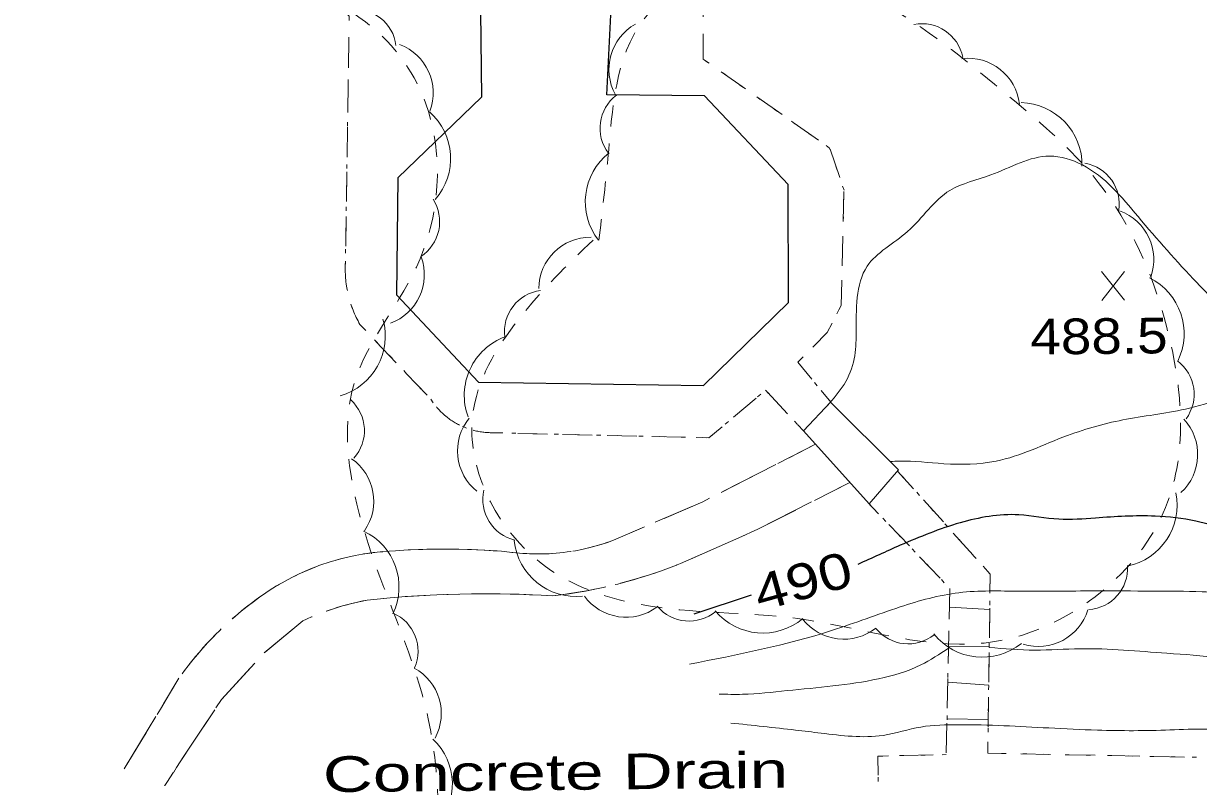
# Model space of a CAD drawing. Extents: x 2362213 to 2366494, y 6968794 to 6978110.
# Drawn here: x 2363996.3 to 2364154.4, y 6972157.2 to 6972258.7 of the extents above; entities that cross this region are included whole.
import ezdxf
from ezdxf.enums import TextEntityAlignment as Align

# ---------------------------------------------------------------- set-up
doc = ezdxf.new("R2010")
doc.units = 0
doc.header["$LTSCALE"] = 1.9
for name, pattern in [('DOTTED', [1.5, 0.3, -1.2]), ('MEDIUM_DASHED', [4.5, 3, -1.5]), ('SHORT_DASHED', [2.7, 1.5, -1.2])]:
    doc.linetypes.add(name, pattern=pattern)
for name, color, linetype, lineweight in [('11', 7, 'Continuous', 25), ('13', 7, 'Continuous', 13), ('28', 7, 'Continuous', 13), ('29', 7, 'Continuous', 13), ('31', 7, 'Continuous', 25), ('35', 7, 'Continuous', 13), ('9', 7, 'Continuous', 13)]:
    doc.layers.add(name, color=color, linetype=linetype, lineweight=lineweight)

msp = doc.modelspace()

# ---------------------------------------------------------------- linework, layer by layer
at = {"layer": '11'}
msp.add_lwpolyline([(2364074.764, 6972302.896), (2364045.218, 6972303.454), (2364033.944, 6972292.236), (2364033.275, 6972276.309), (2364043.956, 6972264.77), (2364057.762, 6972264.192), (2364057.979, 6972248.753), (2364046.682, 6972237.915), (2364046.542, 6972222.143), (2364057.564, 6972210.417), (2364087.81, 6972209.945), (2364099.265, 6972221.125), (2364099.234, 6972237.005), (2364087.978, 6972248.949), (2364074.817, 6972249.053), (2364075.601, 6972264.382), (2364086.129, 6972275.142), (2364086.302, 6972291.645)], close=True, dxfattribs=at)
at = {"layer": '13'}
for p, q in [((2364040.122, 6972256.704), (2364040.061, 6972252.703)), ((2364093.49, 6972249.861), (2364090.218, 6972252.16)), ((2364040.03, 6972250.702), (2364039.968, 6972246.702)), ((2364098.403, 6972246.408), (2364095.131, 6972248.707)), ((2364103.306, 6972242.954), (2364100.035, 6972245.253)), ((2364039.937, 6972244.701), (2364039.875, 6972240.7)), ((2364106.154, 6972237.951), (2364104.858, 6972241.739)), ((2364039.844, 6972238.7), (2364039.782, 6972234.699)), ((2364106.63, 6972232.046), (2364106.722, 6972236.047)), ((2364039.751, 6972232.699), (2364039.689, 6972228.698)), ((2364106.477, 6972226.044), (2364106.579, 6972230.045)), ((2364043.751, 6972215.896), (2364046.499, 6972212.992)), ((2364047.873, 6972211.544), (2364050.631, 6972208.641)), ((2364096.419, 6972209.047), (2364099.148, 6972206.123)), ((2364104.942, 6972207.718), (2364103.667, 6972209.266)), ((2364091.851, 6972205.684), (2364094.916, 6972208.253)), ((2364100.512, 6972204.666), (2364101.289, 6972203.834)), ((2364062.85, 6972203.517), (2364066.851, 6972203.426)), ((2364068.852, 6972203.375), (2364072.853, 6972203.283)), ((2364074.853, 6972203.242), (2364078.854, 6972203.15)), ((2364080.855, 6972203.099), (2364084.856, 6972203.007)), ((2364116.093, 6972196.054), (2364113.941, 6972198.444)), ((2364110.001, 6972194.146), (2364111.385, 6972192.699)), ((2364120.096, 6972191.592), (2364117.428, 6972194.567)), ((2364112.769, 6972191.252), (2364115.527, 6972188.357)), ((2364124.1, 6972187.13), (2364121.431, 6972190.105)), ((2364116.901, 6972186.911), (2364119.658, 6972184.008)), ((2364120.963, 6972182.53), (2364120.882, 6972178.529)), ((2364126.285, 6972176.01), (2364126.337, 6972180.011)), ((2364120.84, 6972176.528), (2364120.748, 6972172.527)), ((2364126.202, 6972170.009), (2364126.254, 6972174.01)), ((2364120.707, 6972170.527), (2364120.625, 6972166.525)), ((2364126.119, 6972164.008), (2364126.171, 6972168.009)), ((2364120.584, 6972164.525), (2364120.492, 6972160.524)), ((2364118.735, 6972160.238), (2364114.735, 6972160.15)), ((2364134.525, 6972160.308), (2364130.524, 6972160.38)), ((2364140.526, 6972160.195), (2364136.525, 6972160.267)), ((2364146.528, 6972160.072), (2364142.526, 6972160.154)), ((2364152.529, 6972159.959), (2364148.528, 6972160.031))]:
    msp.add_line(p, q, dxfattribs=at)
at = {"layer": '13', "linetype": 'DOTTED'}
msp.add_line((2364041.61, 6972218.166), (2364051.136, 6972208.106), dxfattribs=at)
for points in [[(2364104.942, 6972207.718), (2364100.511, 6972213.097), (2364104.463, 6972217.084), (2364106.348, 6972220.702), (2364106.73, 6972236.257), (2364104.796, 6972241.909), (2364087.792, 6972253.867), (2364087.805, 6972262.958), (2364092.738, 6972262.655), (2364092.247, 6972292.211), (2364079.354, 6972308.239)], [(2364028.211, 6972272.511), (2364040.164, 6972259.664), (2364039.65, 6972226.528)], [(2364059.179, 6972203.603), (2364088.547, 6972202.922), (2364096.176, 6972209.305), (2364101.289, 6972203.834)], [(2364210.534, 6972159.782), (2364165.533, 6972159.693), (2364126.063, 6972160.467), (2364126.403, 6972184.552), (2364113.941, 6972198.444)], [(2364110.001, 6972194.146), (2364120.962, 6972182.64), (2364120.484, 6972160.274), (2364111.286, 6972160.077), (2364111.382, 6972151.057)]]:
    msp.add_lwpolyline(points, dxfattribs=at)
at = {"layer": '13'}
for points in [[(2364088.587, 6972253.315), (2364087.792, 6972253.867), (2364087.793, 6972256.898)], [(2364039.648, 6972226.698), (2364039.65, 6972226.528), (2364039.632, 6972226.267), (2364039.625, 6972225.997), (2364039.627, 6972225.737), (2364039.62, 6972225.477), (2364039.632, 6972225.207), (2364039.645, 6972224.947), (2364039.657, 6972224.688), (2364039.67, 6972224.418), (2364039.702, 6972224.158), (2364039.725, 6972223.898), (2364039.757, 6972223.638), (2364039.8, 6972223.379), (2364039.842, 6972223.119), (2364039.885, 6972222.86), (2364039.916, 6972222.72)], [(2364106.044, 6972220.12), (2364106.348, 6972220.702), (2364106.426, 6972224.043)], [(2364040.425, 6972220.785), (2364040.507, 6972220.565), (2364040.599, 6972220.326), (2364040.691, 6972220.077), (2364040.794, 6972219.828), (2364040.896, 6972219.589), (2364040.998, 6972219.35), (2364041.11, 6972219.111), (2364041.233, 6972218.872), (2364041.345, 6972218.643), (2364041.477, 6972218.405), (2364041.599, 6972218.176), (2364041.61, 6972218.166), (2364042.377, 6972217.353)], [(2364102.65, 6972215.257), (2364104.463, 6972217.084), (2364105.121, 6972218.351)], [(2364102.392, 6972210.814), (2364100.511, 6972213.097), (2364101.243, 6972213.834)], [(2364051.886, 6972207.083), (2364051.946, 6972207.014), (2364052.057, 6972206.885), (2364052.179, 6972206.756), (2364052.29, 6972206.627), (2364052.411, 6972206.508), (2364052.532, 6972206.389), (2364052.653, 6972206.271), (2364052.784, 6972206.152), (2364052.905, 6972206.043), (2364053.037, 6972205.924), (2364053.168, 6972205.815), (2364053.299, 6972205.717), (2364053.44, 6972205.608), (2364053.571, 6972205.509), (2364053.712, 6972205.401), (2364053.852, 6972205.312), (2364053.993, 6972205.213), (2364054.134, 6972205.125), (2364054.285, 6972205.026), (2364054.426, 6972204.937), (2364054.578, 6972204.859), (2364054.729, 6972204.77), (2364054.878, 6972204.692), (2364055.009, 6972204.633)], [(2364056.876, 6972203.931), (2364056.946, 6972203.911), (2364057.106, 6972203.863), (2364057.277, 6972203.824), (2364057.447, 6972203.796), (2364057.607, 6972203.758), (2364057.778, 6972203.729), (2364057.948, 6972203.701), (2364058.118, 6972203.682), (2364058.288, 6972203.664), (2364058.459, 6972203.646), (2364058.629, 6972203.627), (2364058.799, 6972203.619), (2364058.969, 6972203.611), (2364059.139, 6972203.602), (2364059.179, 6972203.603), (2364060.849, 6972203.568)], [(2364086.856, 6972202.956), (2364088.547, 6972202.922), (2364090.323, 6972204.399)], [(2364126.368, 6972182.011), (2364126.403, 6972184.552), (2364125.433, 6972185.643)], [(2364128.523, 6972160.421), (2364126.063, 6972160.467), (2364126.088, 6972162.008)], [(2364112.736, 6972160.111), (2364111.286, 6972160.077), (2364111.31, 6972157.527)]]:
    msp.add_lwpolyline(points, dxfattribs=at)
at = {"layer": '13', "linetype": 'DOTTED'}
for centre, radius, start, end in [((2364054.72, 6972225.649), 15.096, 176.66433, 209.71728), ((2364059.371, 6972213.379), 9.779, 212.6343, 268.87736)]:
    msp.add_arc(centre, radius, start, end, dxfattribs=at)
at = {"layer": '28'}
for p, q in [((2364102.896, 6972202.049), (2364099.334, 6972200.225)), ((2364097.552, 6972199.318), (2364090.426, 6972195.68)), ((2364104.131, 6972195.19), (2364107.515, 6972196.912)), ((2364095.224, 6972190.645), (2364102.35, 6972194.283)), ((2364086.082, 6972186.598), (2364093.402, 6972189.827)), ((2364017.252, 6972170.552), (2364015.184, 6972167.131)), ((2364014.151, 6972165.421), (2364010.004, 6972158.582)), ((2364018.907, 6972161.567), (2364021.126, 6972164.897)), ((2364017.606, 6972159.575), (2364018.907, 6972161.567)), ((2364012.146, 6972151.202), (2364016.512, 6972157.904))]:
    msp.add_line(p, q, dxfattribs=at)
at = {"layer": '28', "linetype": 'MEDIUM_DASHED'}
for points in [[(2364102.896, 6972202.049), (2364087.749, 6972194.314), (2364075.737, 6972189.149)], [(2364084.738, 6972186.005), (2364095.154, 6972190.605), (2364107.515, 6972196.912)], [(2364018.907, 6972161.567), (2364022.989, 6972167.705), (2364028.74, 6972173.961), (2364033.929, 6972178.281)]]:
    msp.add_lwpolyline(points, dxfattribs=at)
at = {"layer": '28'}
for points in [[(2364088.644, 6972194.773), (2364087.749, 6972194.314), (2364081.325, 6972191.553)], [(2364079.492, 6972190.765), (2364075.737, 6972189.149), (2364075.269, 6972188.974), (2364074.801, 6972188.81), (2364074.332, 6972188.655), (2364073.853, 6972188.501), (2364073.385, 6972188.366), (2364072.906, 6972188.232), (2364072.417, 6972188.107), (2364071.998, 6972188.003)], [(2364050.078, 6972187.894), (2364049.788, 6972187.891), (2364048.079, 6972187.825), (2364046.38, 6972187.719), (2364044.671, 6972187.593), (2364043.941, 6972187.526), (2364043.372, 6972187.46), (2364042.793, 6972187.385), (2364042.233, 6972187.299), (2364042.104, 6972187.279)], [(2364060.071, 6972187.689), (2364060.031, 6972187.689), (2364058.329, 6972187.793), (2364056.629, 6972187.867), (2364054.919, 6972187.92), (2364053.208, 6972187.944), (2364052.078, 6972187.933)], [(2364040.137, 6972186.9), (2364039.968, 6972186.859), (2364039.399, 6972186.723), (2364038.85, 6972186.578), (2364038.292, 6972186.423), (2364037.743, 6972186.258), (2364037.185, 6972186.082), (2364036.636, 6972185.907), (2364036.098, 6972185.712), (2364035.56, 6972185.507), (2364035.022, 6972185.292), (2364034.494, 6972185.077), (2364033.966, 6972184.842), (2364033.439, 6972184.607), (2364032.921, 6972184.352), (2364032.622, 6972184.209)], [(2364070.032, 6972187.634), (2364069.992, 6972187.624), (2364069.492, 6972187.549), (2364069.003, 6972187.485), (2364068.513, 6972187.431), (2364068.014, 6972187.386), (2364067.514, 6972187.351), (2364067.024, 6972187.316), (2364066.525, 6972187.302), (2364066.035, 6972187.287), (2364065.535, 6972187.282), (2364065.035, 6972187.288), (2364064.544, 6972187.303), (2364064.044, 6972187.328), (2364063.544, 6972187.353), (2364063.053, 6972187.399), (2364062.563, 6972187.444), (2364062.062, 6972187.498)], [(2364076.654, 6972183.338), (2364077.661, 6972183.608), (2364078.767, 6972183.918), (2364079.864, 6972184.259), (2364080.951, 6972184.609), (2364082.047, 6972184.979), (2364083.124, 6972185.38), (2364084.19, 6972185.79), (2364084.25, 6972185.81)], [(2364030.861, 6972183.262), (2364030.384, 6972182.977), (2364029.897, 6972182.673), (2364029.41, 6972182.368), (2364028.953, 6972182.064), (2364028.287, 6972181.607), (2364027.641, 6972181.141), (2364027.006, 6972180.655), (2364026.361, 6972180.169), (2364025.735, 6972179.663), (2364025.13, 6972179.157), (2364024.515, 6972178.631), (2364024.416, 6972178.54)], [(2364046.829, 6972181.474), (2364047.669, 6972181.542), (2364050.217, 6972181.696), (2364052.786, 6972181.831), (2364054.817, 6972181.88)], [(2364056.815, 6972181.909), (2364057.885, 6972181.919), (2364060.455, 6972181.924), (2364063.016, 6972181.858), (2364064.817, 6972181.785)], [(2364066.818, 6972181.684), (2364067.528, 6972181.641), (2364068.667, 6972181.782), (2364069.806, 6972181.943), (2364070.934, 6972182.123), (2364072.072, 6972182.314), (2364073.2, 6972182.535), (2364074.318, 6972182.776), (2364074.707, 6972182.859)], [(2364037.057, 6972179.571), (2364037.446, 6972179.704), (2364038.044, 6972179.91), (2364038.652, 6972180.106), (2364039.26, 6972180.282), (2364039.869, 6972180.458), (2364040.477, 6972180.613), (2364041.096, 6972180.759), (2364041.714, 6972180.905), (2364042.333, 6972181.031), (2364042.573, 6972181.073), (2364044.841, 6972181.305)], [(2364028.849, 6972174.052), (2364033.929, 6972178.281), (2364034.506, 6972178.546), (2364035.084, 6972178.802), (2364035.194, 6972178.843)], [(2364022.949, 6972177.186), (2364022.751, 6972176.994), (2364022.186, 6972176.429), (2364021.621, 6972175.864), (2364021.067, 6972175.278), (2364020.533, 6972174.683), (2364020.008, 6972174.078), (2364019.484, 6972173.473), (2364018.98, 6972172.848), (2364018.486, 6972172.214), (2364017.992, 6972171.579), (2364017.696, 6972171.166)], [(2364022.23, 6972166.568), (2364022.989, 6972167.705), (2364027.483, 6972172.589)]]:
    msp.add_lwpolyline(points, dxfattribs=at)
at = {"layer": '28', "linetype": 'MEDIUM_DASHED'}
for centre, radius, start, end in [((2364052.949, 6972090.017), 97.925, 84.84799, 95.27757), ((2364065.601, 6972215.745), 28.462, 262.20707, 290.86298), ((2364047.422, 6972154.683), 33.027, 96.04971, 124.00163), ((2364060.111, 6972247.002), 65.781, 276.47414, 291.98537), ((2364054.805, 6972144.084), 45.943, 124.24323, 144.82427), ((2364058.372, 6972035.327), 146.6, 86.41913, 96.18696), ((2364049.316, 6972145.424), 36.281, 100.71124, 115.09414)]:
    msp.add_arc(centre, radius, start, end, dxfattribs=at)
for points in [[(2364017.252, 6972170.552), (2363997.196, 6972137.459), (2363978.114, 6972106.116), (2363967.643, 6972088.286)], [(2363967.574, 6972077.664), (2363981.867, 6972101.541), (2364003.388, 6972137.288), (2364018.907, 6972161.567)]]:
    msp.add_spline(points, degree=3, dxfattribs=at)
at = {"layer": '29'}
for centre, radius, start, end in [((2364040.928, 6972255.024), 5.569, 6.90129, 96.90129), ((2364082.081, 6972252.497), 6.984, 119.32014, 209.32014), ((2364117.22, 6972253.062), 5.582, 11.13689, 101.13689), ((2364044.496, 6972249.33), 6.969, 339.39918, 69.39918), ((2364123.41, 6972247.005), 6.984, 6.79221, 96.79221), ((2364079.487, 6972244.578), 5.582, 127.20758, 217.20758), ((2364130.371, 6972239.645), 8.377, 358.78654, 88.78654), ((2364045.443, 6972240.49), 8.359, 318.76347, 48.76347), ((2364080.296, 6972234.672), 8.377, 128.10677, 218.10677), ((2364138.171, 6972234.383), 5.582, 350.08796, 80.08796), ((2364046.758, 6972231.997), 5.569, 302.83948, 32.83948), ((2364141.425, 6972226.903), 6.984, 340.06263, 70.06263), ((2364072.64, 6972222.934), 6.984, 89.52078, 179.52078), ((2364043.296, 6972224.867), 6.969, 290.13866, 20.13866), ((2364144.11, 6972216.928), 8.377, 333.80074, 63.80074), ((2364066.622, 6972217.197), 5.582, 97.35126, 187.35126), ((2364036.661, 6972216.627), 8.359, 285.73223, 15.73223), ((2364064.017, 6972208.638), 8.377, 110.13846, 200.13846), ((2364148.254, 6972208.786), 5.582, 323.46121, 53.46121), ((2364036.637, 6972203.886), 5.569, 318.04142, 48.04142), ((2364061.719, 6972201.162), 6.984, 141.13691, 231.13691), ((2364147.325, 6972200.682), 6.984, 312.70706, 42.70706), ((2364036.5, 6972194.384), 6.969, 325.16419, 55.16419), ((2364063.725, 6972194.595), 5.582, 166.83987, 256.83987), ((2364143.175, 6972193.865), 8.377, 281.40384, 11.40384), ((2364038.504, 6972182.822), 8.359, 334.497, 64.497), ((2364070.703, 6972189.94), 8.377, 185.90053, 275.90053), ((2364139.304, 6972185.364), 5.582, 273.59729, 3.59729), ((2364077.419, 6972185.748), 6.984, 216.38852, 306.38852), ((2364085.894, 6972183.829), 5.582, 219.79321, 309.79321), ((2364043.854, 6972174.204), 5.569, 336.42734, 66.42734), ((2364095.822, 6972185.017), 8.377, 219.99511, 309.99511), ((2364106.696, 6972182.797), 6.984, 218.12534, 308.12534), ((2364132.867, 6972181.812), 6.984, 253.02772, 343.02772), ((2364115.378, 6972180.768), 5.582, 218.83311, 308.83311), ((2364125.343, 6972181.768), 8.377, 218.83311, 308.83311), ((2364045.582, 6972165.805), 6.969, 331.51279, 61.51279), ((2364045.692, 6972156.28), 8.359, 316.86009, 46.86009)]:
    msp.add_arc(centre, radius, start, end, dxfattribs=at)
at = {"layer": '29', "linetype": 'SHORT_DASHED'}
for points in [[(2364002.5, 6972032.034), (2363981.216, 6972031.281), (2363965.113, 6972033.558), (2363944.353, 6972058.733), (2363938.042, 6972103.955), (2363937.106, 6972153.928), (2363939.297, 6972178.99), (2363948.28, 6972195.626), (2363955.069, 6972199.951), (2363959.924, 6972225.708), (2363951.126, 6972253.846), (2363948.395, 6972267.54), (2363949.343, 6972293.971), (2363967.597, 6972294.775), (2363985.559, 6972290.335), (2364002.018, 6972275.921), (2364009.456, 6972262.422), (2364021.661, 6972262.038), (2364025.937, 6972263.469), (2364042.362, 6972258.885), (2364049.893, 6972249.316), (2364049.696, 6972227.003), (2364040.844, 6972210.288), (2364042.236, 6972190.211), (2364050.399, 6972166.826), (2364050.37, 6972138.336), (2364039.719, 6972118.392), (2364026.745, 6972108.349), (2364021.559, 6972100.549), (2364016.664, 6972074.761), (2364015.764, 6972053.761), (2364011.499, 6972039.551), (2364002.406, 6972032.463)], [(2364073.753, 6972229.492), (2364074.958, 6972240.484), (2364079.78, 6972259.201), (2364090.957, 6972265.968), (2364111.841, 6972261.407), (2364127.953, 6972249.69), (2364140.932, 6972237.293), (2364150.158, 6972217.769), (2364149.676, 6972192.814), (2364127.259, 6972175.53), (2364100.53, 6972178.585), (2364079.39, 6972180.474), (2364064.989, 6972186.857), (2364056.757, 6972205.86), (2364062.954, 6972218.879), (2364072.992, 6972229.555)]]:
    msp.add_spline(points, degree=3, dxfattribs=at)
at = {"layer": '31', "lineweight": 13}
for p, q in [((2364144.484, 6972221.426), (2364141.366, 6972225.276)), ((2364141.403, 6972221.396), (2364144.447, 6972225.305))]:
    msp.add_line(p, q, dxfattribs=at)
at = {"layer": '31'}
msp.add_line((2364094.229, 6972181.725), (2364086.513, 6972179.182), dxfattribs=at)
msp.add_spline([(2364102.84, 6972338.094), (2364105.871, 6972337.983), (2364116.438, 6972337.394), (2364123.972, 6972336.916), (2364132.355, 6972335.605), (2364137.317, 6972334.433), (2364142.793, 6972332.715), (2364145.185, 6972331.577), (2364146.596, 6972330.301), (2364147.85, 6972327.813), (2364147.86, 6972323.633), (2364147.242, 6972321.326), (2364144, 6972318.455), (2364133.748, 6972317.438), (2364124.424, 6972316.799), (2364117.197, 6972315.45), (2364108.969, 6972315.122), (2364103.723, 6972313.652), (2364101.652, 6972310.602), (2364100.036, 6972305.066), (2364096.281, 6972299.12), (2364097.204, 6972288.348), (2364099.138, 6972281.727), (2364101.207, 6972278.577), (2364105.222, 6972276.994), (2364109.186, 6972278.683), (2364115.476, 6972286.092), (2364122.086, 6972294.676), (2364130.012, 6972297.071), (2364141.162, 6972297.117), (2364147.43, 6972296.347), (2364151.812, 6972296.169), (2364156.442, 6972295.083), (2364158.831, 6972292.125), (2364160.256, 6972289.459), (2364160.767, 6972284.074), (2364162.945, 6972279.085), (2364165.154, 6972269.865), (2364164.2, 6972261.715), (2364164.157, 6972253.674), (2364169.037, 6972243.28), (2364175.717, 6972237.964), (2364181.292, 6972235.407), (2364187.732, 6972229.158), (2364190.016, 6972223.559), (2364193.561, 6972213.603), (2364199.445, 6972206.788), (2364202.052, 6972198.673), (2364199.336, 6972190.977), (2364195.351, 6972186.188), (2364190.01, 6972183.197), (2364183.612, 6972181.786), (2364178.059, 6972182.144), (2364171.614, 6972185.782), (2364164.38, 6972189.343), (2364158.538, 6972190.548), (2364154.057, 6972191.705), (2364148.58, 6972192.373), (2364140.562, 6972192.107), (2364135.613, 6972191.95), (2364130.237, 6972192.549), (2364122.358, 6972191.474), (2364114.296, 6972188.446), (2364108.6, 6972185.882)], degree=3, dxfattribs=at)
at = {"layer": '35'}
for points in [[(2364156.982, 6972357.111), (2364163.014, 6972356.878), (2364167.565, 6972355.832), (2364175.992, 6972354.032), (2364185.051, 6972353.078), (2364190.675, 6972351.741), (2364195.111, 6972347.874), (2364197.12, 6972345.913), (2364199.868, 6972344.019), (2364201.142, 6972342.611), (2364203.512, 6972338.413), (2364205.18, 6972336.499), (2364205.619, 6972334.563), (2364205.944, 6972332.916), (2364206.745, 6972328.633), (2364207.416, 6972325.441), (2364207.944, 6972320.364), (2364208.244, 6972317.217), (2364207.15, 6972313.467), (2364204.179, 6972312.438), (2364196.566, 6972312.736), (2364187.127, 6972313.636), (2364174.486, 6972313.656), (2364168.381, 6972313.267), (2364166.166, 6972312.666), (2364165.388, 6972311.479), (2364166.158, 6972308.236), (2364171.608, 6972306.138), (2364177.776, 6972305.306), (2364186.266, 6972303.228), (2364191.265, 6972299.295), (2364194.967, 6972291.66), (2364192.618, 6972284.307), (2364186.443, 6972276.298), (2364184.488, 6972273.659), (2364183.127, 6972267.446), (2364183.072, 6972261.625), (2364185.262, 6972256.356), (2364190.813, 6972252.198), (2364194.778, 6972249.526), (2364200.631, 6972246.091), (2364205.045, 6972236.273), (2364207.432, 6972227.115), (2364209.143, 6972217.511), (2364210.284, 6972206.001), (2364210.991, 6972195.838), (2364210.178, 6972186.71), (2364206.661, 6972178.876), (2364200.562, 6972173.547), (2364193.549, 6972170.691), (2364188.918, 6972169.726), (2364182.15, 6972169.442), (2364173.736, 6972169.782), (2364167.01, 6972170.538), (2364157.223, 6972173.185), (2364150.176, 6972173.918), (2364138.499, 6972174.527), (2364132.401, 6972174.348), (2364126.267, 6972174.71)], [(2364156.995, 6972347.331), (2364160.667, 6972346.106), (2364162.586, 6972345.165), (2364166.25, 6972342.718), (2364169.314, 6972340.257), (2364171.614, 6972335.889), (2364175.471, 6972332.106), (2364177.736, 6972330.517), (2364178.425, 6972328.474), (2364178.831, 6972324.698), (2364178.516, 6972322.134), (2364174.454, 6972318.045), (2364169.799, 6972316.591), (2364162.666, 6972315.733), (2364151.22, 6972315.244), (2364141.671, 6972315.103), (2364129.13, 6972314.104), (2364120.767, 6972312.284), (2364114.541, 6972310.785), (2364109.511, 6972308.687), (2364107.107, 6972305.934), (2364104.302, 6972301.198), (2364102.941, 6972294.953), (2364102.369, 6972286.758), (2364102.263, 6972283.166), (2364103.8, 6972282.481), (2364106.535, 6972282.997), (2364108.679, 6972287.898), (2364109.604, 6972292.627), (2364111.718, 6972298.427), (2364120.639, 6972304.732), (2364130.666, 6972307.188), (2364143.13, 6972307.977), (2364154.54, 6972306.825), (2364165.245, 6972304.408), (2364176.934, 6972302.379), (2364182.801, 6972298.454), (2364186.429, 6972292.418), (2364184.871, 6972284.823), (2364181.825, 6972279.165), (2364177.519, 6972272.473), (2364176.651, 6972269.094), (2364174.659, 6972262.935), (2364174.777, 6972258.966), (2364178.234, 6972252.978), (2364185.185, 6972245.554), (2364192.026, 6972237.169), (2364195.584, 6972233.093), (2364199.562, 6972222.83), (2364202.977, 6972213.962), (2364204.933, 6972208.031), (2364206.356, 6972193.034), (2364205.191, 6972184.092), (2364201.736, 6972179.389), (2364195.025, 6972175.265), (2364188.046, 6972174.148), (2364179.363, 6972176.486), (2364173.338, 6972180.069), (2364163.553, 6972181.645), (2364154.897, 6972182.193), (2364148.176, 6972182.289), (2364140.445, 6972182.315), (2364130.385, 6972182.27), (2364122.188, 6972182.072), (2364114.275, 6972180.156), (2364105.164, 6972177.009), (2364085.937, 6972172.446)], [(2364112.938, 6972199.734), (2364114.158, 6972199.776), (2364120.161, 6972199.433), (2364127.178, 6972199.78), (2364136.786, 6972203.222), (2364144.747, 6972205.417), (2364153.202, 6972206.918), (2364163.887, 6972208.55), (2364168.422, 6972206.033), (2364175.133, 6972199.566), (2364179.567, 6972199.119), (2364183.765, 6972200.379), (2364186.745, 6972203.597), (2364187.071, 6972208.181), (2364183.496, 6972212.927), (2364175.03, 6972214.546), (2364167.146, 6972215.071), (2364159.327, 6972219.007), (2364154.221, 6972223.768), (2364146.287, 6972232.693), (2364138.799, 6972239.642), (2364134.388, 6972240.83), (2364126.482, 6972238.285), (2364120.972, 6972236.212), (2364115.284, 6972230.688), (2364109.838, 6972225.996), (2364108.364, 6972217.001), (2364108.087, 6972213.529), (2364106.729, 6972210.096), (2364104.516, 6972207.284)], [(2364120.788, 6972174.618), (2364117.069, 6972172.352), (2364111.387, 6972170.488), (2364099.062, 6972168.891), (2364093.086, 6972168.394), (2364089.915, 6972168.424)], [(2364091.503, 6972164.529), (2364100.213, 6972163.581), (2364103.636, 6972163.174), (2364111.989, 6972162.874), (2364117.079, 6972163.992), (2364122.147, 6972164.31), (2364134.281, 6972163.866), (2364140.814, 6972163.568), (2364150.574, 6972163.601), (2364160.268, 6972163.213), (2364161.13, 6972163.001), (2364164.749, 6972162.056), (2364166.909, 6972161.166), (2364171.204, 6972159.567), (2364174.356, 6972158.297), (2364178.128, 6972156.963), (2364180.024, 6972156.361), (2364184.536, 6972155.134), (2364186.43, 6972153.702), (2364188.648, 6972150.833), (2364190.4, 6972137.039), (2364190.488, 6972123.558), (2364191.078, 6972107.794), (2364190.85, 6972085.511), (2364189.749, 6972066.71), (2364189.45, 6972058.226), (2364189.401, 6972050.775), (2364189.125, 6972038.772), (2364189.158, 6972035.323), (2364189.581, 6972030.845), (2364189.093, 6972027.491), (2364188.001, 6972023.531), (2364188.282, 6972020.274), (2364184.272, 6972020.125), (2364174.98, 6972020.217), (2364168.57, 6972020.326), (2364162.308, 6972020.406), (2364155.958, 6972019.286)]]:
    msp.add_spline(points, degree=3, dxfattribs=at)
at = {"layer": '9'}
for p, q in [((2364126.339, 6972179.811), (2364120.906, 6972180.139)), ((2364120.796, 6972174.788), (2364126.266, 6972174.81)), ((2364126.196, 6972169.629), (2364120.691, 6972170.047)), ((2364120.589, 6972165.085), (2364126.13, 6972164.997))]:
    msp.add_line(p, q, dxfattribs=at)
msp.add_lwpolyline([(2364101.289, 6972203.834), (2364110.092, 6972194.047), (2364114.069, 6972198.595), (2364104.932, 6972207.728)], close=True, dxfattribs=at)

# ---------------------------------------------------------------- texts
at = {"layer": '28', "width": 1.45}
msp.add_text('Concrete Drain', height=4.8, rotation=0.546, dxfattribs=at).set_placement((2364036.639, 6972155.226))
at = {"layer": '31', "width": 1.15}
msp.add_text('488.5', height=4.8, rotation=0.546, dxfattribs=at).set_placement((2364131.812, 6972214.115))
at = {"layer": '31', "width": 1.25}
msp.add_text(' 490 ', height=4.8, rotation=15.608, dxfattribs=at).set_placement((2364101.835, 6972181.325), align=Align.CENTER)

doc.saveas('drawing.dxf')
